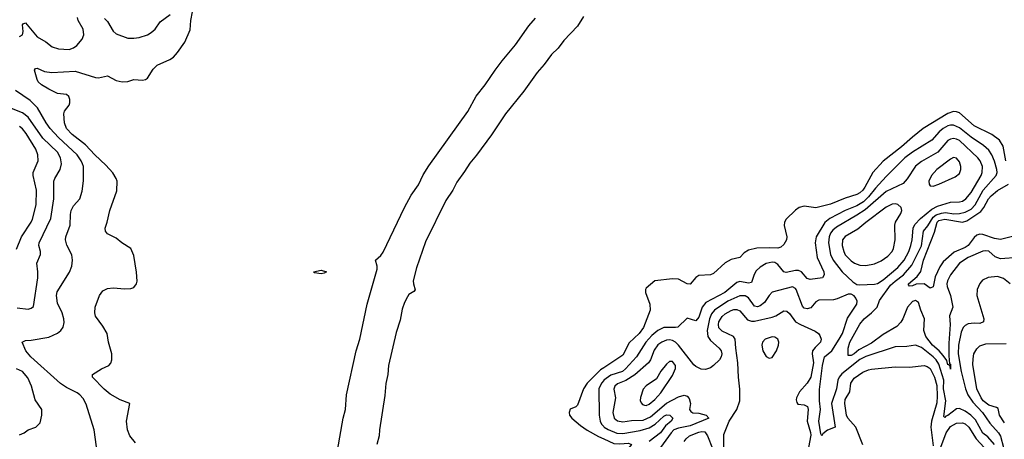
# Model space of a CAD drawing. Header units: inches. Extents: x 1694797 to 1849917, y 907313 to 1017959.
# Tile 754 of 834: x 1806011 to 1812737, y 1005706 to 1008575. Entities that reach past the tile are written whole.
import ezdxf

# ---------------------------------------------------------------- set-up
doc = ezdxf.new("R2010")
doc.units = ezdxf.units.IN
doc.header["$MEASUREMENT"] = 0
doc.layers.add('B8000', color=7, linetype='Continuous')
doc.layers.add('B8010', color=7, linetype='Continuous')

msp = doc.modelspace()

# ---------------------------------------------------------------- linework, layer by layer
at = {"layer": 'B8000', "color": 5}
for points, elevation in [([(1806802.8, 1005682.8), (1806762.7, 1005730), (1806746.6, 1005770), (1806740.7, 1005830), (1806764, 1005950), (1806696.8, 1005976.8), (1806630, 1006013.8), (1806587.9, 1006047.9), (1806509.5, 1006130.5), (1806509.4, 1006150), (1806570, 1006187.6), (1806619.3, 1006210), (1806634.2, 1006225.9), (1806640.7, 1006250), (1806639.5, 1006290), (1806618, 1006370), (1806609.3, 1006430), (1806580.1, 1006480.1), (1806530, 1006549), (1806524.5, 1006570), (1806526, 1006610), (1806555.1, 1006690), (1806578, 1006722), (1806610, 1006736.3), (1806650, 1006740.5), (1806730, 1006734.4), (1806770, 1006737.1), (1806790, 1006743.8), (1806809.6, 1006770), (1806813.1, 1006786.9), (1806810, 1006848), (1806790, 1006962), (1806771.1, 1007011.1), (1806708.2, 1007048.2), (1806670, 1007082), (1806610, 1007109.6), (1806596.2, 1007130), (1806595.1, 1007150), (1806609.7, 1007190.3), (1806625.7, 1007270), (1806674.9, 1007405.1), (1806677.2, 1007470), (1806671.1, 1007490), (1806647.5, 1007527.5), (1806600.2, 1007580.2), (1806523.9, 1007650), (1806459.6, 1007719.6), (1806370, 1007789.1), (1806330.8, 1007830), (1806318.2, 1007870), (1806313.6, 1007930), (1806318, 1007950), (1806349, 1007990), (1806354.2, 1008005.8), (1806354, 1008030), (1806347, 1008050), (1806330, 1008062.4), (1806270, 1008070.7), (1806210, 1008099.9), (1806160.9, 1008130), (1806138.4, 1008150), (1806130, 1008164.7), (1806112.3, 1008230), (1806118, 1008242), (1806130, 1008242.4), (1806179.4, 1008219.4), (1806230, 1008214.3), (1806390, 1008223.3), (1806530, 1008180.3), (1806550, 1008178), (1806610, 1008190.4), (1806670, 1008158.7), (1806710, 1008148.7), (1806750, 1008152), (1806790, 1008165.3), (1806850, 1008160.5), (1806870, 1008164.9), (1806885.1, 1008174.9), (1806923.8, 1008236.2), (1806950, 1008263), (1807037.5, 1008302.5), (1807060.7, 1008319.3), (1807089.8, 1008350.2), (1807139.3, 1008420.7), (1807175.5, 1008504.4), (1807180.7, 1008570), (1807191.5, 1008628.5)], 520), ([(1806010, 1008459.3), (1806030.7, 1008470), (1806034.6, 1008494.6), (1806030, 1008538.8), (1806034.3, 1008545.7), (1806050, 1008552.3), (1806130, 1008456.5), (1806190, 1008423.9), (1806232.9, 1008390), (1806275.1, 1008375.1), (1806350, 1008370.8), (1806378.8, 1008381.2), (1806401.3, 1008398.7), (1806437.8, 1008442.2), (1806449.1, 1008470), (1806445.2, 1008510), (1806411.2, 1008570), (1806405.1, 1008590)], 540), ([(1806590, 1008583.2), (1806610, 1008561.3), (1806650, 1008496), (1806670, 1008477.6), (1806750, 1008449.4), (1806790, 1008447.8), (1806827.5, 1008452.5), (1806883.7, 1008470), (1806910, 1008486.3), (1806937.2, 1008510), (1806970, 1008559.6), (1807039.8, 1008610)], 540), ([(1808181.7, 1005630), (1808221, 1005850), (1808236, 1005910), (1808244, 1006010), (1808309.1, 1006310), (1808333.8, 1006390), (1808385.2, 1006630), (1808452.2, 1006870), (1808452.4, 1006890), (1808440.7, 1006930), (1808477.3, 1006962.7), (1808494.1, 1006985.9), (1808640.1, 1007290), (1808685.6, 1007374.4), (1808735, 1007445), (1808766.5, 1007513.5), (1808805.1, 1007574.9), (1809072.1, 1007947.9), (1809128.3, 1008051.7), (1809191.6, 1008128.4), (1809258.8, 1008230), (1809306.8, 1008293.2), (1809397.8, 1008402.2), (1809487.8, 1008532.2), (1809535.4, 1008584.6)], 480), ([(1809863.1, 1008596.9), (1809820.3, 1008530), (1809728.4, 1008431.6), (1809690, 1008380.9), (1809644.4, 1008335.6), (1809592.7, 1008267.3), (1809545.4, 1008214.6), (1809453.9, 1008086.1), (1809329.1, 1007930.9), (1809233, 1007787), (1809131.7, 1007648.3), (1809085, 1007594.9), (1809050, 1007535.9), (1808996.4, 1007463.6), (1808968.7, 1007410), (1808921.6, 1007338.4), (1808784, 1007056), (1808721.7, 1006878.3), (1808699.7, 1006790), (1808699.9, 1006770), (1808712.4, 1006727.6), (1808703.8, 1006716.2), (1808670, 1006695.2), (1808659.2, 1006680.8), (1808639.2, 1006640.8), (1808624.6, 1006595.4), (1808610, 1006520.5), (1808583.3, 1006436.7), (1808530.5, 1006210), (1808526.3, 1006150), (1808512.8, 1006087.2), (1808505.8, 1006005.8), (1808468.1, 1005771.9), (1808465.4, 1005730), (1808450, 1005669.7)], 480), ([(1806535.4, 1005655.4), (1806520.3, 1005770), (1806466.2, 1005946.1), (1806445, 1005985), (1806422.2, 1006010), (1806403.2, 1006023.2), (1806330, 1006060.2), (1806290, 1006087.5), (1806087.9, 1006270), (1806053.2, 1006310), (1806028.5, 1006370), (1806050, 1006382.6), (1806090, 1006384.9), (1806210, 1006405.3), (1806270, 1006432.8), (1806292.6, 1006450), (1806308, 1006472), (1806314.8, 1006505.2), (1806312.7, 1006530), (1806301.8, 1006570), (1806270, 1006636.2), (1806262, 1006690), (1806266.7, 1006713.4), (1806351.8, 1006848.2), (1806367.3, 1006890), (1806371.6, 1006930), (1806367, 1006967), (1806332.7, 1007032.7), (1806324.1, 1007070), (1806327, 1007090), (1806356.5, 1007170), (1806357.3, 1007242.7), (1806362, 1007270), (1806378, 1007302), (1806421.1, 1007350), (1806438.6, 1007401.4), (1806446.3, 1007473.7), (1806446, 1007570), (1806440.6, 1007590), (1806431.7, 1007610), (1806403.4, 1007650), (1806276.6, 1007770), (1806220.2, 1007830), (1806191.5, 1007870), (1806131.7, 1007971.7), (1806081.8, 1008021.8), (1805982.8, 1008090)], 540), ([(1805994.7, 1006605.3), (1806070, 1006596.4), (1806090, 1006602), (1806105.1, 1006614.9), (1806134.2, 1006810), (1806135.5, 1006850), (1806127.8, 1006910), (1806153.1, 1006970), (1806154.2, 1006990), (1806142.5, 1007030), (1806144.5, 1007050), (1806224.3, 1007215.7), (1806245, 1007350), (1806245, 1007470), (1806250.7, 1007490), (1806288.3, 1007550), (1806296.5, 1007590), (1806289.9, 1007630), (1806269.2, 1007670), (1806170, 1007765.6), (1806069, 1007909), (1806030, 1007937.6), (1805921.2, 1007981.2)], 560), ([(1805990, 1007004.9), (1806022.3, 1007090), (1806090.5, 1007190), (1806099.6, 1007210), (1806123.6, 1007310), (1806126.1, 1007410), (1806103.4, 1007510), (1806103, 1007530), (1806137.5, 1007610), (1806136.1, 1007650), (1806120.9, 1007690), (1806055.9, 1007795.9), (1806030, 1007828.7), (1806010, 1007843.6)], 580), ([(1806010, 1005735.8), (1806041.2, 1005750), (1806070, 1005770.5), (1806122, 1005790), (1806150, 1005818), (1806162.9, 1005870), (1806162.9, 1005910), (1806116.2, 1005976.2), (1806091.5, 1006070), (1806067.3, 1006127.3), (1806030, 1006169.8), (1805988.4, 1006188.4)], 560), ([(1810000, 1006194.9), (1809979, 1006181), (1809888.3, 1006090), (1809861.7, 1006050), (1809820.4, 1005939.5), (1809810, 1005927.9), (1809770, 1005911.8), (1809763.2, 1005890), (1809767.2, 1005870), (1809781.7, 1005850), (1809840.7, 1005800.7), (1809887.8, 1005767.8), (1809964.6, 1005724.6), (1810000, 1005708.7)], 520), ([(1810000, 1006107.8), (1809985.2, 1006090), (1809966.7, 1006050), (1809968.3, 1005870), (1809975.4, 1005830), (1809985, 1005810), (1810000, 1005794.6)], 540)]:
    msp.add_lwpolyline(points, dxfattribs=dict(at, elevation=elevation))
at = {"layer": 'B8000', "color": 5, "elevation": 480}
msp.add_lwpolyline([(1808070, 1006838.4), (1808024.7, 1006844.7), (1808018, 1006850), (1808070, 1006861.6), (1808106, 1006850), (1808090, 1006842)], close=True, dxfattribs=at)
at = {"layer": 'B8010', "color": 5}
for points, elevation in [([(1812746.9, 1007610), (1812727.8, 1007710), (1812703.9, 1007750), (1812650.6, 1007790.6), (1812530, 1007849.9), (1812430, 1007937.5), (1812410, 1007945.8), (1812390, 1007947.5), (1812350, 1007933.9), (1812182.5, 1007830), (1812108.4, 1007771.6), (1812034.8, 1007705.2), (1811910, 1007607.5), (1811837.9, 1007530), (1811784.3, 1007430), (1811770, 1007408.4), (1811750, 1007390.4), (1811730, 1007379.9), (1811650, 1007355.4), (1811550, 1007312.9), (1811448.9, 1007288.9), (1811370, 1007299.8), (1811335.8, 1007290), (1811310, 1007272.4), (1811246.9, 1007210), (1811235.5, 1007190), (1811232.4, 1007167.6), (1811250.1, 1007090.1), (1811248.9, 1007070), (1811230, 1007036.8), (1811210, 1007019.1), (1811190, 1007011.8), (1811130, 1007016), (1811047.2, 1007012.8), (1810990, 1006998.5), (1810960, 1006980), (1810930, 1006948.7), (1810870, 1006935.4), (1810830, 1006913.4), (1810750, 1006840.3), (1810730.1, 1006829.9), (1810650, 1006826.4), (1810630, 1006811.1), (1810590, 1006766.3), (1810570, 1006768.4), (1810510, 1006799.8), (1810470, 1006802.7), (1810350.3, 1006789.7), (1810290, 1006739.5), (1810284.9, 1006730), (1810285.3, 1006710), (1810314.9, 1006630), (1810318, 1006590), (1810272.1, 1006470), (1810243.2, 1006430), (1810174.9, 1006365.1), (1810130, 1006281.1), (1810000, 1006194.9)], 520), ([(1812832.3, 1006950), (1812710, 1006940.5), (1812674.2, 1006954.2), (1812630, 1006991.2), (1812610, 1006995.2), (1812590, 1006991.9), (1812490, 1006948.2), (1812430.9, 1006910), (1812368, 1006830), (1812348.6, 1006790), (1812344.8, 1006770), (1812346.4, 1006750), (1812368.3, 1006690), (1812384.2, 1006610), (1812362.5, 1006550), (1812366.4, 1006490), (1812357, 1006363), (1812356.8, 1006276.8), (1812362.5, 1006222.5), (1812370, 1006218.8), (1812370, 1006186.6), (1812366.2, 1006206.2), (1812356.5, 1006216.5), (1812350, 1006214.5), (1812343.7, 1006243.7), (1812319.7, 1006279.7), (1812291.5, 1006311.5), (1812245.8, 1006350), (1812200.6, 1006410), (1812186.2, 1006450), (1812191.2, 1006530), (1812165.4, 1006590), (1812150, 1006640.5), (1812130, 1006654.7), (1812110, 1006648.3), (1812075, 1006610), (1812044.1, 1006530), (1812030, 1006507), (1812001.8, 1006478.2), (1811910, 1006421.9), (1811830, 1006362.4), (1811742.3, 1006317.7), (1811710, 1006289.9), (1811690, 1006278.5), (1811670, 1006279), (1811668.9, 1006328.9), (1811681.1, 1006370), (1811750, 1006492.1), (1811779.8, 1006530), (1811830, 1006570.7), (1811867.4, 1006610), (1811884.1, 1006655.9), (1811959.8, 1006760.2), (1811990, 1006787.8), (1812048.7, 1006830), (1812104.4, 1006895.6), (1812170, 1007027.6), (1812184.1, 1007130), (1812213.7, 1007166.3), (1812250, 1007225.1), (1812270, 1007241.5), (1812307.3, 1007252.7), (1812335.5, 1007255.5), (1812391.9, 1007248.1), (1812430, 1007249.4), (1812470, 1007259.7), (1812510, 1007279.5), (1812536.6, 1007310), (1812593.1, 1007410), (1812681.1, 1007510), (1812688.4, 1007530), (1812686.3, 1007550), (1812670, 1007608.4), (1812651.7, 1007651.7), (1812630, 1007681.9), (1812594.2, 1007714.2), (1812510, 1007772.6), (1812430, 1007836.4), (1812390, 1007854.2), (1812370, 1007854.1), (1812350, 1007848), (1812319.4, 1007830), (1812292.6, 1007807.4), (1812241, 1007750), (1812110, 1007669.9), (1812057.4, 1007630), (1811930, 1007503), (1811857, 1007423), (1811810, 1007363.5), (1811774.2, 1007330), (1811730, 1007302.2), (1811650, 1007269.2), (1811545.4, 1007214.6), (1811510.7, 1007189.3), (1811452.5, 1007090), (1811443.7, 1007050), (1811458.1, 1006950), (1811504.2, 1006850), (1811506.4, 1006830), (1811494.6, 1006810), (1811410, 1006797.7), (1811390, 1006805.8), (1811350.6, 1006850), (1811330, 1006860.2), (1811310, 1006861.1), (1811246.2, 1006846.2), (1811229.8, 1006850), (1811190, 1006900.6), (1811170, 1006914.3), (1811150, 1006918), (1811110, 1006906.9), (1811070, 1006883.7), (1811041.6, 1006858.4), (1811027.3, 1006832.7), (1811010, 1006779.1), (1810990, 1006774.3), (1810930, 1006784.2), (1810910, 1006777.4), (1810828.6, 1006710), (1810697.9, 1006642.1), (1810672.9, 1006610), (1810650, 1006540.5), (1810630, 1006515.1), (1810570, 1006533.3), (1810506.5, 1006473.5), (1810490.2, 1006469.8), (1810410, 1006471.1), (1810370, 1006449.4), (1810330, 1006415.6), (1810287.5, 1006370), (1810223.8, 1006270), (1810150, 1006187.7), (1810128, 1006170), (1810050, 1006144.8), (1810001.8, 1006110), (1810000, 1006107.8)], 540), ([(1812792.7, 1007092.7), (1812710, 1007071.7), (1812670, 1007078.5), (1812590, 1007106.2), (1812570, 1007107.8), (1812550, 1007102.6), (1812530, 1007085.6), (1812490, 1007030), (1812470, 1007016.9), (1812393.8, 1006986.2), (1812320, 1006920), (1812296, 1006884), (1812264.3, 1006815.7), (1812250, 1006747.8), (1812230, 1006739.7), (1812188.6, 1006768.6), (1812134, 1006766), (1812110, 1006755.6), (1812090, 1006753.2), (1812081.6, 1006761.6), (1812081.6, 1006770), (1812141.3, 1006818.7), (1812167.5, 1006852.4), (1812185.3, 1006930), (1812258.6, 1007121.4), (1812278, 1007190), (1812290, 1007201.3), (1812330, 1007211.5), (1812450, 1007190.9), (1812480.1, 1007199.9), (1812576, 1007264), (1812596.1, 1007290), (1812628.3, 1007350), (1812646, 1007370), (1812690, 1007406.5), (1812764.8, 1007450)], 520), ([(1812776.4, 1006770), (1812730, 1006805.3), (1812690, 1006819.1), (1812627.2, 1006812.8), (1812586.7, 1006793.3), (1812569.3, 1006770.7), (1812552.3, 1006730), (1812548.1, 1006690), (1812597.1, 1006530), (1812595.3, 1006510), (1812570, 1006497.3), (1812530, 1006499.9), (1812490, 1006495.9), (1812470, 1006484.8), (1812456.3, 1006470), (1812442, 1006438), (1812423, 1006350), (1812420.8, 1006290), (1812440.9, 1006170), (1812472.2, 1006050), (1812487.2, 1006010), (1812520.7, 1005960.7), (1812586.8, 1005890), (1812637.4, 1005817.4), (1812697.3, 1005750), (1812710, 1005728), (1812730.2, 1005650)], 560), ([(1812670, 1005671), (1812623.6, 1005723.6), (1812590, 1005747.8), (1812538.8, 1005838.8), (1812509, 1005870), (1812470, 1005898.9), (1812430, 1005915.9), (1812410, 1005914.5), (1812350, 1005868.2), (1812336.5, 1005863.5), (1812330, 1005854.3), (1812322.8, 1005862.8), (1812337.7, 1005970), (1812322, 1006050), (1812323, 1006110), (1812290, 1006220.2), (1812272, 1006250), (1812250.6, 1006270.6), (1812170, 1006334), (1812130, 1006350.7), (1812070, 1006341.4), (1811990, 1006337.9), (1811790, 1006271.5), (1811750, 1006250.6), (1811626.7, 1006153.3), (1811607.8, 1006130), (1811599.2, 1006110), (1811589.3, 1006050), (1811556.3, 1005950), (1811580.3, 1005790), (1811530, 1005768.4), (1811497.6, 1005742.4), (1811489.7, 1005730), (1811482.7, 1005742.7), (1811469.4, 1005830), (1811480.5, 1005910), (1811474.3, 1005970), (1811474.1, 1006045.9), (1811493.8, 1006210), (1811509, 1006271), (1811558.8, 1006310), (1811609.5, 1006390), (1811631.5, 1006430), (1811666.1, 1006533.9), (1811728.9, 1006630), (1811730.6, 1006650.6), (1811723.5, 1006670), (1811710, 1006687.6), (1811690, 1006698.4), (1811670, 1006698.9), (1811593.9, 1006666.1), (1811570, 1006660.3), (1811470, 1006657.2), (1811450, 1006645.4), (1811414.5, 1006605.5), (1811390, 1006597.8), (1811370, 1006601.8), (1811357.3, 1006617.3), (1811314.6, 1006730), (1811310, 1006737.4), (1811290, 1006747.5), (1811150, 1006712.2), (1811130, 1006689.7), (1811099.6, 1006640.4), (1811070, 1006618), (1811050, 1006610.6), (1811030, 1006615.9), (1810990, 1006673.2), (1810967.6, 1006687.6), (1810930, 1006687.4), (1810849, 1006651), (1810757.5, 1006590), (1810736.8, 1006563.2), (1810722.4, 1006530), (1810706.3, 1006450), (1810712, 1006410), (1810730, 1006380.8), (1810788.2, 1006330), (1810802.6, 1006310), (1810807.1, 1006290), (1810802.8, 1006270), (1810790.2, 1006249.8), (1810750, 1006209.6), (1810730, 1006195.6), (1810696.1, 1006183.9), (1810666.3, 1006186.3), (1810630, 1006203), (1810615, 1006215), (1810510, 1006349.9), (1810490, 1006370.3), (1810470, 1006382.6), (1810450, 1006386.6), (1810430, 1006383.7), (1810396.2, 1006370), (1810370, 1006351.6), (1810344.2, 1006315.8), (1810319.4, 1006250), (1810306.5, 1006230), (1810212.2, 1006147.8), (1810151.5, 1006108.5), (1810095.3, 1006084.7), (1810077, 1006070), (1810069.1, 1006049.1), (1810080.8, 1005990), (1810062.7, 1005890), (1810072.5, 1005850), (1810093.4, 1005833.4), (1810130, 1005824.6), (1810190, 1005833.7), (1810270, 1005836.1), (1810319.8, 1005860.2), (1810430, 1005952.6), (1810510, 1005997.5), (1810550, 1006008), (1810570, 1006002), (1810584.6, 1005984.6), (1810593, 1005950), (1810586.6, 1005910), (1810595.1, 1005895.1), (1810608.2, 1005888.2), (1810650, 1005885.5), (1810700.9, 1005870), (1810718.7, 1005850), (1810590, 1005799.3), (1810510, 1005782.1), (1810479.2, 1005770), (1810460.1, 1005750), (1810388.7, 1005650)], 560), ([(1810821.1, 1005650), (1810821.9, 1005738.1), (1810856.5, 1005830), (1810908.8, 1005910), (1810930.2, 1005969.8), (1810931, 1006049), (1810920.1, 1006130), (1810917.5, 1006230), (1810901.9, 1006330), (1810898.8, 1006390), (1810886.9, 1006410), (1810810, 1006444.7), (1810787.3, 1006467.3), (1810783.3, 1006490), (1810787.1, 1006510), (1810810, 1006546.4), (1810830, 1006564), (1810870, 1006586.5), (1810890, 1006593.8), (1810910, 1006594), (1810930, 1006584), (1810982.1, 1006522.1), (1811010, 1006513.5), (1811030, 1006514.4), (1811150, 1006540.7), (1811175.2, 1006550), (1811230, 1006584), (1811250, 1006582.5), (1811270, 1006567.1), (1811311.3, 1006510), (1811343.8, 1006490), (1811444.7, 1006444.7), (1811466.9, 1006430), (1811476.3, 1006416.3), (1811486, 1006390), (1811481.4, 1006370), (1811445.2, 1006334.8), (1811427.4, 1006310), (1811424.2, 1006290), (1811433.4, 1006230), (1811414.3, 1006130), (1811390.4, 1006090), (1811337.1, 1006030), (1811316.2, 1005990), (1811315, 1005975.1), (1811318.4, 1005958.4), (1811326.7, 1005946.7), (1811370, 1005942.3), (1811392.8, 1005930), (1811396.4, 1005910), (1811389.9, 1005830), (1811413.4, 1005753.4), (1811414.6, 1005734.6), (1811400.2, 1005650)], 580), ([(1812738.3, 1005818.3), (1812704.2, 1005870), (1812695.6, 1005915.6), (1812683.9, 1005923.9), (1812630, 1005939.9), (1812592.8, 1005970), (1812577.6, 1005990), (1812548.7, 1006050), (1812522.7, 1006217.3), (1812523, 1006257), (1812529.3, 1006290), (1812550, 1006325.4), (1812570, 1006345.1), (1812610, 1006358.6), (1812750, 1006360.7)], 580), ([(1811770, 1005667.2), (1811722.2, 1005790), (1811666.7, 1005850), (1811658.9, 1005870), (1811646.4, 1005950), (1811650, 1005978.7), (1811681.5, 1006030), (1811687.5, 1006090), (1811710, 1006123.1), (1811770, 1006164.5), (1811810, 1006181.6), (1811830, 1006185.3), (1811990, 1006202.3), (1812090, 1006198.8), (1812190, 1006209.9), (1812210, 1006204.9), (1812230, 1006189.1), (1812258.8, 1006130), (1812274.7, 1006074.7), (1812278, 1006002), (1812274.6, 1005954.6), (1812239.6, 1005830), (1812234.8, 1005790), (1812250, 1005660.5)], 580), ([(1810000, 1005794.6), (1810004.4, 1005790), (1810030, 1005773), (1810090, 1005747.8), (1810130, 1005744.7), (1810250, 1005766.4), (1810310, 1005784), (1810351.3, 1005808.7), (1810410, 1005863.9), (1810430, 1005872.3), (1810451.8, 1005871.8), (1810473.4, 1005850), (1810460.2, 1005830), (1810422.6, 1005797.4), (1810387.2, 1005750), (1810309.9, 1005690.1)], 540), ([(1812290, 1005615.6), (1812339.1, 1005750), (1812370, 1005792.6), (1812410, 1005817.1), (1812450, 1005819), (1812470, 1005811.5), (1812494.3, 1005790), (1812544.5, 1005710), (1812598.3, 1005650)], 580), ([(1810550, 1005690.9), (1810563.5, 1005710), (1810587.2, 1005730), (1810650, 1005755.5), (1810670, 1005759.6), (1810690, 1005757), (1810710, 1005730.9), (1810744.1, 1005644.1)], 580), ([(1810000, 1005708.7), (1810070, 1005677.3), (1810110, 1005674.2), (1810170, 1005679), (1810190.2, 1005670), (1810139.8, 1005610), (1810077.5, 1005582.5), (1810050, 1005559.2), (1810030, 1005549.3), (1810000, 1005570.3)], 520)]:
    msp.add_lwpolyline(points, dxfattribs=dict(at, elevation=elevation))
for points, elevation in [([(1812390, 1007761.8), (1812370, 1007758.6), (1812350, 1007747.8), (1812283, 1007670), (1812170, 1007605.6), (1812130, 1007574), (1812073.5, 1007486.5), (1812044.9, 1007455.1), (1811930, 1007400.1), (1811785.3, 1007274.7), (1811730, 1007237.5), (1811590, 1007157.3), (1811564.6, 1007135.4), (1811550, 1007115.7), (1811539.3, 1007090), (1811534.7, 1007050), (1811549.7, 1006969.7), (1811566.9, 1006930), (1811630, 1006850.8), (1811701.6, 1006781.6), (1811730, 1006764.9), (1811750, 1006762.3), (1811850, 1006767.7), (1811870, 1006771.4), (1811910, 1006796.4), (1812010, 1006881.6), (1812052, 1006930), (1812085.3, 1006990), (1812099.1, 1007030), (1812107.1, 1007070), (1812113.4, 1007150), (1812126.5, 1007173.5), (1812164.4, 1007215.6), (1812240.9, 1007279.1), (1812280.6, 1007299.4), (1812370, 1007326.9), (1812430, 1007329.6), (1812450, 1007334.7), (1812474.6, 1007350), (1812510, 1007393), (1812578.1, 1007510), (1812585.7, 1007530), (1812586.7, 1007570), (1812572, 1007610), (1812556.7, 1007630), (1812430, 1007749.5), (1812410, 1007758.9)], 560), ([(1812390, 1007632.6), (1812370, 1007621.5), (1812276, 1007550), (1812238.3, 1007510), (1812221.1, 1007470), (1812222.4, 1007450), (1812230, 1007439.1), (1812250, 1007437), (1812290, 1007449.2), (1812400.5, 1007499.5), (1812430, 1007523), (1812440.4, 1007550), (1812440.4, 1007570), (1812430, 1007602), (1812410, 1007627.8)], 580), ([(1811990, 1007316.5), (1811970, 1007313.3), (1811930, 1007294), (1811790, 1007188.7), (1811736.9, 1007143.1), (1811650, 1007093.3), (1811631.3, 1007070), (1811629, 1007030), (1811639.4, 1006990), (1811650, 1006968.3), (1811690, 1006925.9), (1811713.4, 1006910), (1811750, 1006897.6), (1811790, 1006894.8), (1811850, 1006905), (1811894.5, 1006925.5), (1811941.7, 1006958.3), (1811969.8, 1006990), (1811979.4, 1007010), (1811991.3, 1007070), (1811988.9, 1007171.1), (1811993.8, 1007190), (1812029.7, 1007250), (1812035.6, 1007270), (1812031.6, 1007291.6), (1812010, 1007311.9)], 580), ([(1811150, 1006407.6), (1811103.7, 1006390), (1811084.7, 1006370), (1811079.7, 1006350), (1811087.5, 1006310), (1811110, 1006272.2), (1811130, 1006261.1), (1811150, 1006264.9), (1811179.7, 1006310), (1811194.5, 1006350), (1811196.4, 1006370), (1811190, 1006391.1), (1811170, 1006404.7)], 620), ([(1810470, 1006239.1), (1810450, 1006237.4), (1810430, 1006218.9), (1810390, 1006171.1), (1810360, 1006120), (1810290, 1006070.8), (1810270.9, 1006049.1), (1810251.9, 1005991.9), (1810250.3, 1005970.3), (1810255.1, 1005955.1), (1810264.7, 1005944.7), (1810279.5, 1005939.5), (1810290, 1005938.3), (1810310, 1005946.8), (1810350, 1005978.3), (1810390, 1006023.8), (1810470, 1006141.3), (1810489.8, 1006190), (1810491.3, 1006210)], 580)]:
    msp.add_lwpolyline(points, close=True, dxfattribs=dict(at, elevation=elevation))

doc.saveas('drawing.dxf')
